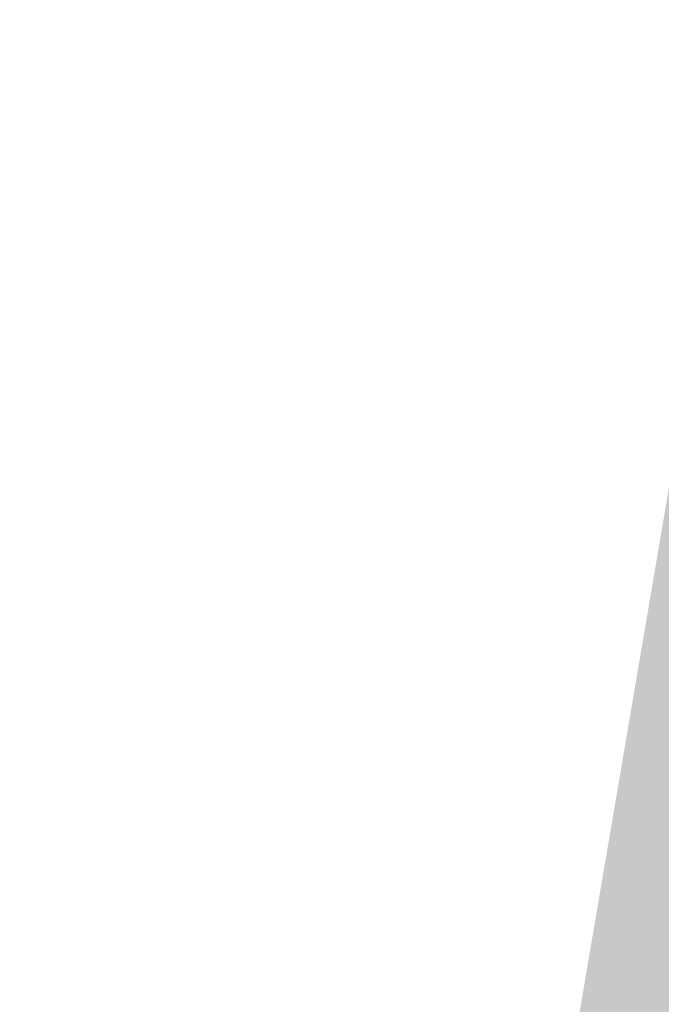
# Model space of a CAD drawing. Header units: inches. Extents: x -433 to 341, y -109 to 237.
# Tile 277 of 335: x -19.659 to -19.042, y 37.296 to 38.243. Entities that reach past the tile are written whole.
import ezdxf

# ---------------------------------------------------------------- set-up
doc = ezdxf.new("R2010")
doc.units = ezdxf.units.IN
doc.header["$MEASUREMENT"] = 0
doc.linetypes.add('ACAD_ISO03W100', pattern=[30, 12, -18])
for name, color, linetype, lineweight in [('1_mata', 7, 'Continuous', 5), ('1_projektowane', 7, 'Continuous', 5), ('1_trawa', 82, 'Continuous', 5), ('strefa', 7, 'ACAD_ISO03W100', 5)]:
    doc.layers.add(name, color=color, linetype=linetype, lineweight=lineweight)
picture_1 = doc.add_image_def('image1.jpg', size_in_pixel=(9921, 7015))

# ---------------------------------------------------------------- blocks, each defined once
blk = doc.blocks.new('fkkffkkf')
at = {"layer": 'strefa', "color": 0, "ltscale": 0.01}
blk.add_lwpolyline([(122.61772, 25.38269, 0.257734), (121.34829, 26.0836), (120.43269, 26.0836, 0.138494), (119.64805, 25.86201, 0.366444), (118.39562, 24.38258), (118.39562, 23.91233, 0.238766), (119.00793, 22.7032, 0.323841), (120.43269, 21.67229), (121.34829, 21.67229, 0.258033), (122.61861, 22.37462, 0.253075), (123.28009, 23.62105), (123.28009, 24.13567, 0.253264)], format="xyb", close=True, dxfattribs=at)

msp = doc.modelspace()

# ---------------------------------------------------------------- hatches: boundary and pattern name
at = {"layer": '1_trawa'}
h = msp.add_hatch(dxfattribs=at)
h.set_pattern_fill('GRASS', color=256, scale=0.5)
h.paths.add_polyline_path([(-17.6358, 46.00207), (-19.61931, 34.35854), (-19.56065, 34.35854), (-19.90636, 32.75143), (-16.16957, 32.11782), (-16.56741, 33.47215), (-13.68903, 34.31768), (-13.5069, 36.94654), (-14.97979, 37.23045), (-14.03342, 42.14007), (-11.08764, 41.57225), (-12.03401, 36.66262), (-13.5069, 36.94654), (-13.68903, 34.31768), (-13.61573, 34.06814), (-13.17203, 32.55769), (-10.9198, 33.10372), (-7.74646, 33.21892), (-7.95444, 34.79966), (-6.46091, 34.92233), (-4.66341, 43.62876), (-12.46546, 45.18886)])
h.paths.add_polyline_path([(-19.90636, 32.75143), (-20.76847, 28.22457), (-14.04718, 27.01893), (-7.52876, 28.83465), (-7.37457, 28.86916), (-7.51436, 30.15629), (-7.68697, 33.22674), (-10.9198, 33.10372), (-13.17203, 32.55769), (-11.99797, 28.56092), (-14.87635, 27.71539), (-16.16957, 32.11782)])
h.paths.add_polyline_path([(-7.90673, 12.40745), (-6.88628, 20.60732), (-19.77088, 21.55583), (-19.63956, 24.1561), (-26.37774, 24.53302), (-26.69024, 18.93994), (-26.14173, 18.90929), (-26.0918, 18.90657), (-26.1731, 17.41097), (-20.68302, 17.06876), (-20.42244, 19.55426), (-14.24769, 19.27377), (-14.61904, 13.33276)])
h.paths.add_polyline_path([(-26.59651, 20.61754), (-39.14071, 21.1882), (-39.62166, 12.29722), (-29.49437, 11.58266), (-29.03515, 19.10594), (-32.40079, 19.30446), (-32.56364, 16.30889), (-34.56069, 16.41745), (-34.64211, 14.91966), (-38.63622, 15.13679), (-38.25165, 19.64958), (-26.68764, 18.94115)])

# ---------------------------------------------------------------- block references
at = {"layer": '1_projektowane', "rotation": 78.92617656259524}
msp.add_blockref('fkkffkkf', (-16.89625, -87.74842), dxfattribs=at)

# ---------------------------------------------------------------- pictures from other files: only their frames are drawn
at = {"layer": '1_mata'}
image = msp.add_image(picture_1, insert=(46.71181, -108.65436), size_in_units=(210.52109, 148.85651), rotation=90, dxfattribs=dict(at, fade=30))
image.dxf.flags = 7

doc.saveas('drawing.dxf')
